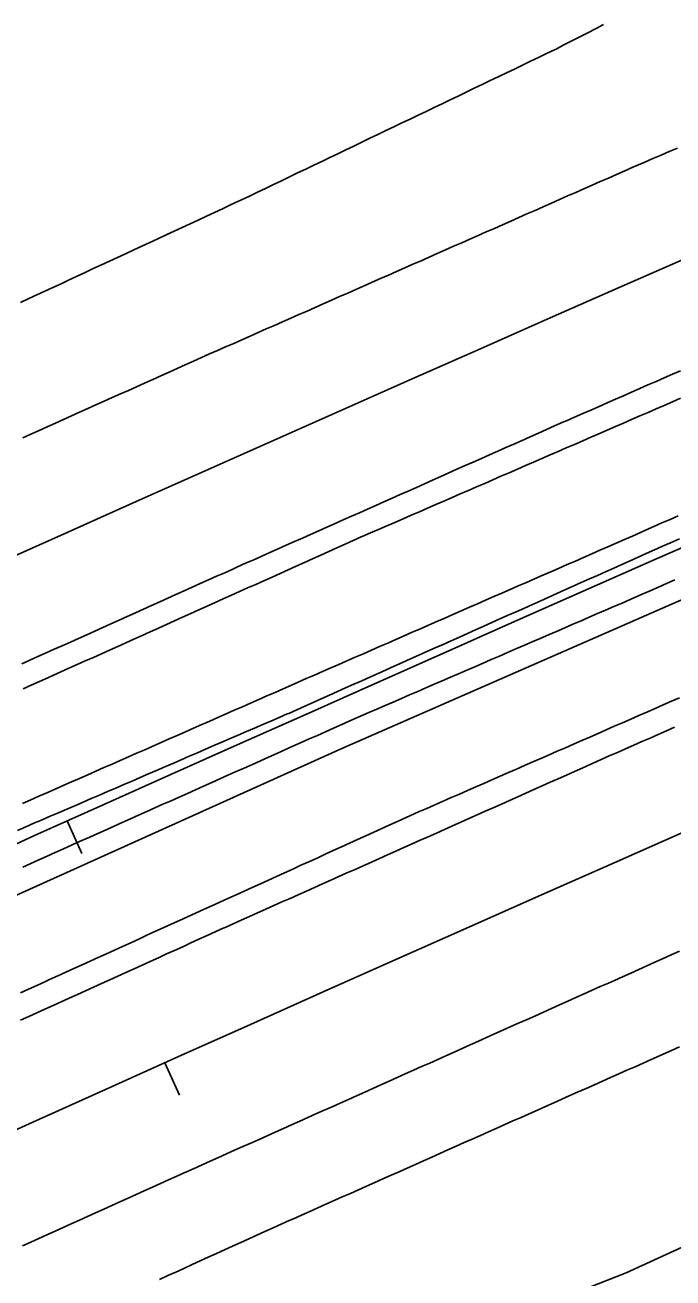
# Model space of a CAD drawing. Extents: x 1901471 to 1963503, y 756461 to 799997.
# Drawn here: x 1929243 to 1929315.8, y 772878.5 to 773019.3 of the extents above; entities that cross this region are included whole.
import ezdxf

# ---------------------------------------------------------------- set-up
doc = ezdxf.new("R2010")
doc.units = 0
for name, color, linetype in [('RD_EX_DR_ErosCtrl', 7, 'Continuous'), ('RD_EX_Fence_Other', 7, 'Continuous'), ('RD_EX_H2O', 7, 'Continuous'), ('RD_EX_Road', 7, 'Continuous'), ('RD_EX_VEG', 7, 'Continuous'), ('RD_HC_Cl', 7, 'Continuous'), ('RD_HC_Data_Tic', 7, 'Continuous')]:
    doc.layers.add(name, color=color, linetype=linetype)

msp = doc.modelspace()

# ---------------------------------------------------------------- linework, layer by layer
at = {"layer": 'RD_EX_DR_ErosCtrl'}
for points in [[(1929242.7, 772931.82), (1929243.62, 772932.22), (1929244.53, 772932.63), (1929245.45, 772933.03), (1929246.36, 772933.43), (1929246.36, 772933.43), (1929247.28, 772933.83), (1929248.19, 772934.24), (1929249.11, 772934.64), (1929250.02, 772935.04), (1929250.94, 772935.45), (1929251.85, 772935.85), (1929252.77, 772936.25), (1929253.68, 772936.65), (1929254.6, 772937.06), (1929255.51, 772937.46), (1929256.43, 772937.86), (1929257.34, 772938.27), (1929258.26, 772938.67), (1929259.17, 772939.07), (1929260.09, 772939.47), (1929261, 772939.88), (1929261.92, 772940.28), (1929262.83, 772940.68), (1929263.75, 772941.08), (1929264.66, 772941.49), (1929265.58, 772941.89), (1929266.49, 772942.29), (1929267.41, 772942.7), (1929268.32, 772943.1), (1929269.24, 772943.5), (1929270.15, 772943.9), (1929271.07, 772944.31), (1929271.98, 772944.71), (1929272.9, 772945.11), (1929273.66, 772945.45), (1929274.57, 772945.85), (1929275.49, 772946.25), (1929276.4, 772946.65), (1929277.32, 772947.05), (1929278.24, 772947.45), (1929279.15, 772947.85), (1929280.07, 772948.25), (1929280.99, 772948.65), (1929281.9, 772949.05), (1929282.82, 772949.45), (1929283.73, 772949.85), (1929284.65, 772950.25), (1929285.57, 772950.65), (1929286.48, 772951.05), (1929287.4, 772951.45), (1929288.32, 772951.85), (1929289.23, 772952.25), (1929290.15, 772952.65), (1929291.06, 772953.05), (1929291.98, 772953.45), (1929292.9, 772953.86), (1929293.81, 772954.26), (1929294.73, 772954.66), (1929295.65, 772955.06), (1929296.56, 772955.46), (1929297.48, 772955.86), (1929298.39, 772956.26), (1929299.31, 772956.66), (1929300.23, 772957.06), (1929301.14, 772957.46), (1929302.06, 772957.86), (1929302.98, 772958.26), (1929303.89, 772958.66), (1929304.81, 772959.06), (1929304.81, 772959.06), (1929305.72, 772959.46), (1929306.64, 772959.86), (1929307.56, 772960.26), (1929308.47, 772960.66), (1929309.39, 772961.06), (1929310.31, 772961.46), (1929311.22, 772961.86), (1929312.14, 772962.26), (1929312.7, 772962.51), (1929313.61, 772962.92), (1929314.53, 772963.33), (1929315.44, 772963.74), (1929316.35, 772964.15)], [(1929315.97, 772956.93), (1929315.05, 772956.52), (1929314.13, 772956.12), (1929313.22, 772955.72), (1929312.3, 772955.32), (1929311.39, 772954.92), (1929310.96, 772954.73), (1929310.05, 772954.34), (1929309.13, 772953.94), (1929308.21, 772953.54), (1929307.29, 772953.15), (1929306.37, 772952.75), (1929305.46, 772952.35), (1929304.54, 772951.96), (1929303.62, 772951.56), (1929302.7, 772951.16), (1929301.79, 772950.76), (1929300.87, 772950.37), (1929299.95, 772949.97), (1929299.03, 772949.57), (1929298.11, 772949.18), (1929297.2, 772948.78), (1929296.28, 772948.38), (1929295.36, 772947.99), (1929294.44, 772947.59), (1929293.52, 772947.19), (1929292.61, 772946.8), (1929291.69, 772946.4), (1929290.77, 772946), (1929289.85, 772945.61), (1929288.94, 772945.21), (1929288.02, 772944.81), (1929287.1, 772944.41), (1929286.18, 772944.02), (1929285.26, 772943.62), (1929284.35, 772943.22), (1929283.43, 772942.83), (1929282.51, 772942.43), (1929281.59, 772942.03), (1929280.68, 772941.64), (1929280.39, 772941.51), (1929279.47, 772941.1), (1929278.56, 772940.7), (1929277.65, 772940.29), (1929276.74, 772939.88), (1929275.82, 772939.47), (1929274.91, 772939.07), (1929274, 772938.66), (1929273.08, 772938.25), (1929272.17, 772937.84), (1929271.26, 772937.43), (1929270.35, 772937.03), (1929269.43, 772936.62), (1929268.52, 772936.21), (1929267.61, 772935.8), (1929266.69, 772935.4), (1929265.78, 772934.99), (1929264.87, 772934.58), (1929263.95, 772934.17), (1929263.04, 772933.77), (1929262.13, 772933.36), (1929261.22, 772932.95), (1929260.3, 772932.54), (1929259.39, 772932.13), (1929258.48, 772931.73), (1929258.48, 772931.73), (1929257.56, 772931.32), (1929256.65, 772930.91), (1929255.74, 772930.5), (1929254.83, 772930.1), (1929253.91, 772929.69), (1929253, 772929.28), (1929252.09, 772928.87), (1929251.17, 772928.47), (1929250.26, 772928.06), (1929249.35, 772927.65), (1929248.43, 772927.24), (1929248.2, 772927.14), (1929247.29, 772926.72), (1929246.37, 772926.31), (1929245.46, 772925.9), (1929244.55, 772925.48), (1929243.64, 772925.07), (1929242.73, 772924.66)]]:
    msp.add_lwpolyline(points, dxfattribs=at)
at = {"layer": 'RD_EX_Fence_Other'}
msp.add_lwpolyline([(1929453.99, 773013.49), (1929412.77, 772996.52), (1929365.54, 772976.46), (1929321.78, 772956.9), (1929278.58, 772938), (1929242.37, 772921.66), (1929193.01, 772899.52), (1929145.79, 772878.08), (1929093.85, 772854.28), (1929052.45, 772835.2), (1929005.86, 772812.62), (1928965.16, 772793.26), (1928917.87, 772770.09), (1928867.58, 772745.7)], dxfattribs=at)
at = {"layer": 'RD_EX_H2O'}
msp.add_lwpolyline([(1929242.15, 772928.8), (1929243.07, 772929.2), (1929243.99, 772929.6), (1929244.91, 772929.99), (1929245.82, 772930.39), (1929246.74, 772930.78), (1929247.66, 772931.18), (1929247.66, 772931.18), (1929248.58, 772931.58), (1929249.5, 772931.97), (1929250.41, 772932.37), (1929251.33, 772932.77), (1929252.25, 772933.16), (1929253.17, 772933.56), (1929254.08, 772933.96), (1929255, 772934.35), (1929255.92, 772934.75), (1929256.84, 772935.14), (1929257.76, 772935.54), (1929258.67, 772935.94), (1929259.59, 772936.33), (1929260.51, 772936.73), (1929261.43, 772937.13), (1929262.34, 772937.52), (1929263.26, 772937.92), (1929264.18, 772938.32), (1929265.1, 772938.71), (1929266.02, 772939.11), (1929266.93, 772939.51), (1929267.85, 772939.9), (1929268.77, 772940.3), (1929269.69, 772940.69), (1929270.6, 772941.09), (1929271.52, 772941.49), (1929272.44, 772941.88), (1929272.6, 772941.95), (1929273.52, 772942.36), (1929274.43, 772942.77), (1929275.34, 772943.18), (1929276.26, 772943.59), (1929277.17, 772943.99), (1929278.08, 772944.4), (1929278.99, 772944.81), (1929279.91, 772945.22), (1929280.82, 772945.62), (1929281.73, 772946.03), (1929282.65, 772946.44), (1929283.56, 772946.85), (1929284.47, 772947.26), (1929285.39, 772947.66), (1929286.3, 772948.07), (1929287.21, 772948.48), (1929288.12, 772948.89), (1929289.04, 772949.29), (1929289.95, 772949.7), (1929290.86, 772950.11), (1929291.78, 772950.52), (1929292.69, 772950.93), (1929293.6, 772951.33), (1929294.51, 772951.74), (1929295.43, 772952.15), (1929296.34, 772952.56), (1929297.25, 772952.96), (1929298.17, 772953.37), (1929299.08, 772953.78), (1929299.99, 772954.19), (1929300.91, 772954.6), (1929301.82, 772955), (1929302.73, 772955.41), (1929303.64, 772955.82), (1929304.56, 772956.23), (1929305.47, 772956.64), (1929305.47, 772956.64), (1929306.38, 772957.04), (1929307.3, 772957.45), (1929308.21, 772957.86), (1929309.12, 772958.27), (1929310.04, 772958.67), (1929310.95, 772959.08), (1929311.86, 772959.49), (1929312.77, 772959.9), (1929313.69, 772960.31), (1929314.6, 772960.71), (1929315.51, 772961.12), (1929316.51, 772961.57)], dxfattribs=at)
at = {"layer": 'RD_EX_Road'}
for points in [[(1929307.97, 773019.31), (1929307.08, 773018.85), (1929306.19, 773018.4), (1929305.3, 773017.94), (1929304.41, 773017.48), (1929303.53, 773017.03), (1929302.64, 773016.57), (1929302.47, 773016.48), (1929301.56, 773016.05), (1929300.66, 773015.62), (1929299.76, 773015.19), (1929298.86, 773014.75), (1929297.96, 773014.32), (1929297.06, 773013.89), (1929296.15, 773013.46), (1929295.25, 773013.02), (1929294.35, 773012.59), (1929293.45, 773012.16), (1929292.55, 773011.73), (1929291.65, 773011.29), (1929290.74, 773010.86), (1929289.84, 773010.43), (1929288.94, 773010), (1929288.04, 773009.56), (1929287.14, 773009.13), (1929286.24, 773008.7), (1929285.33, 773008.27), (1929284.43, 773007.84), (1929283.53, 773007.4), (1929282.63, 773006.97), (1929281.73, 773006.54), (1929281.73, 773006.54), (1929280.83, 773006.11), (1929279.92, 773005.67), (1929279.02, 773005.24), (1929278.12, 773004.81), (1929277.22, 773004.38), (1929276.32, 773003.94), (1929275.42, 773003.51), (1929274.51, 773003.08), (1929273.61, 773002.65), (1929272.71, 773002.21), (1929271.81, 773001.78), (1929270.91, 773001.35), (1929270.01, 773000.92), (1929269.1, 773000.49), (1929268.2, 773000.05), (1929267.3, 772999.62), (1929266.98, 772999.47), (1929266.08, 772999.05), (1929265.17, 772998.63), (1929264.26, 772998.21), (1929263.36, 772997.79), (1929262.45, 772997.36), (1929261.54, 772996.94), (1929260.63, 772996.52), (1929259.73, 772996.1), (1929258.82, 772995.68), (1929257.91, 772995.26), (1929257.01, 772994.84), (1929256.1, 772994.42), (1929255.19, 772994), (1929254.28, 772993.58), (1929253.38, 772993.16), (1929252.47, 772992.74), (1929251.56, 772992.32), (1929250.65, 772991.9), (1929249.75, 772991.48), (1929248.84, 772991.05), (1929247.93, 772990.63), (1929247.03, 772990.21), (1929246.12, 772989.79), (1929245.21, 772989.37), (1929244.3, 772988.95), (1929243.4, 772988.53), (1929242.49, 772988.11)], [(1929242.74, 772972.91), (1929243.65, 772973.32), (1929244.56, 772973.73), (1929245.47, 772974.14), (1929246.39, 772974.55), (1929247.3, 772974.96), (1929248.21, 772975.36), (1929249.12, 772975.77), (1929250.04, 772976.18), (1929250.95, 772976.59), (1929251.86, 772977), (1929252.77, 772977.41), (1929253.69, 772977.82), (1929254.6, 772978.23), (1929255.51, 772978.64), (1929256.42, 772979.05), (1929257.33, 772979.45), (1929258.25, 772979.86), (1929259.16, 772980.27), (1929260.07, 772980.68), (1929260.98, 772981.09), (1929261.9, 772981.5), (1929262.81, 772981.91), (1929263.72, 772982.32), (1929264.6, 772982.71), (1929265.52, 772983.11), (1929266.43, 772983.51), (1929267.35, 772983.92), (1929268.26, 772984.32), (1929269.18, 772984.72), (1929270.09, 772985.13), (1929271.01, 772985.53), (1929271.92, 772985.93), (1929272.84, 772986.34), (1929273.75, 772986.74), (1929274.67, 772987.14), (1929275.58, 772987.55), (1929276.49, 772987.95), (1929277.41, 772988.35), (1929278.32, 772988.76), (1929279.24, 772989.16), (1929280.15, 772989.56), (1929281.07, 772989.97), (1929281.98, 772990.37), (1929282.9, 772990.78), (1929283.81, 772991.18), (1929284.73, 772991.58), (1929285.64, 772991.99), (1929286.56, 772992.39), (1929287.47, 772992.79), (1929288.39, 772993.2), (1929289.3, 772993.6), (1929290.22, 772994), (1929291.13, 772994.41), (1929292.05, 772994.81), (1929292.96, 772995.21), (1929293.88, 772995.62), (1929294.79, 772996.02), (1929295.71, 772996.42), (1929296.62, 772996.83), (1929297.54, 772997.23), (1929298.45, 772997.63), (1929299.37, 772998.04), (1929300.28, 772998.44), (1929301.2, 772998.85), (1929302.11, 772999.25), (1929303.03, 772999.65), (1929303.94, 773000.06), (1929304.86, 773000.46), (1929305.77, 773000.86), (1929306.69, 773001.27), (1929307.6, 773001.67), (1929308.52, 773002.07), (1929309.43, 773002.48), (1929310.35, 773002.88), (1929311.26, 773003.28), (1929312.18, 773003.69), (1929312.6, 773003.87), (1929313.52, 773004.26), (1929314.44, 773004.66), (1929315.36, 773005.05), (1929316.28, 773005.45)], [(1929242.61, 772947.5), (1929243.52, 772947.91), (1929244.43, 772948.32), (1929245.35, 772948.73), (1929246.26, 772949.14), (1929247.17, 772949.55), (1929248.08, 772949.96), (1929248.99, 772950.37), (1929249.91, 772950.78), (1929250.82, 772951.19), (1929251.73, 772951.6), (1929252.64, 772952.01), (1929253.55, 772952.42), (1929254.47, 772952.83), (1929255.38, 772953.24), (1929256.29, 772953.65), (1929257.2, 772954.06), (1929258.11, 772954.47), (1929259.03, 772954.88), (1929259.94, 772955.29), (1929260.85, 772955.7), (1929261.76, 772956.11), (1929262.67, 772956.52), (1929263.58, 772956.93), (1929264.5, 772957.34), (1929265.41, 772957.75), (1929266.32, 772958.16), (1929266.85, 772958.4), (1929267.76, 772958.8), (1929268.67, 772959.21), (1929269.59, 772959.61), (1929270.5, 772960.02), (1929271.41, 772960.43), (1929272.33, 772960.83), (1929273.24, 772961.24), (1929274.16, 772961.64), (1929275.07, 772962.05), (1929275.98, 772962.46), (1929276.9, 772962.86), (1929277.81, 772963.27), (1929278.72, 772963.67), (1929279.64, 772964.08), (1929280.55, 772964.49), (1929281.46, 772964.89), (1929282.38, 772965.3), (1929283.29, 772965.71), (1929284.21, 772966.11), (1929285.12, 772966.52), (1929286.03, 772966.92), (1929286.95, 772967.33), (1929287.86, 772967.74), (1929288.77, 772968.14), (1929289.69, 772968.55), (1929290.6, 772968.95), (1929291.51, 772969.36), (1929292.43, 772969.77), (1929293.34, 772970.17), (1929294.26, 772970.58), (1929295.17, 772970.98), (1929296.08, 772971.39), (1929297, 772971.8), (1929297.91, 772972.2), (1929298.82, 772972.61), (1929299.74, 772973.01), (1929300.65, 772973.42), (1929301.56, 772973.83), (1929302.48, 772974.23), (1929303.39, 772974.64), (1929303.81, 772974.82), (1929304.72, 772975.22), (1929305.64, 772975.62), (1929306.55, 772976.02), (1929307.47, 772976.43), (1929308.38, 772976.83), (1929309.3, 772977.23), (1929310.22, 772977.63), (1929311.13, 772978.03), (1929312.05, 772978.44), (1929312.96, 772978.84), (1929313.88, 772979.24), (1929314.79, 772979.64), (1929315.71, 772980.04), (1929316.63, 772980.44)], [(1929242.76, 772944.7), (1929243.68, 772945.11), (1929244.59, 772945.52), (1929245.19, 772945.78), (1929246.1, 772946.19), (1929247.01, 772946.6), (1929247.92, 772947.01), (1929248.84, 772947.42), (1929249.75, 772947.83), (1929250.66, 772948.24), (1929251.57, 772948.65), (1929252.49, 772949.06), (1929253.4, 772949.47), (1929254.31, 772949.88), (1929255.22, 772950.29), (1929256.13, 772950.7), (1929257.05, 772951.11), (1929257.96, 772951.52), (1929258.87, 772951.93), (1929259.78, 772952.34), (1929260.69, 772952.75), (1929261.61, 772953.16), (1929262.52, 772953.57), (1929263.43, 772953.98), (1929264.34, 772954.39), (1929265.25, 772954.8), (1929266.17, 772955.21), (1929267.08, 772955.62), (1929267.99, 772956.03), (1929268.9, 772956.44), (1929269.82, 772956.85), (1929270.73, 772957.26), (1929271.64, 772957.67), (1929272.55, 772958.08), (1929273.46, 772958.49), (1929274.38, 772958.9), (1929275.29, 772959.31), (1929276.2, 772959.72), (1929277.11, 772960.13), (1929278.02, 772960.54), (1929278.94, 772960.95), (1929279.85, 772961.36), (1929280.76, 772961.77), (1929280.86, 772961.81), (1929281.78, 772962.21), (1929282.7, 772962.61), (1929283.61, 772963), (1929284.53, 772963.4), (1929285.45, 772963.8), (1929286.36, 772964.2), (1929287.28, 772964.6), (1929288.2, 772965), (1929289.12, 772965.39), (1929290.03, 772965.79), (1929290.95, 772966.19), (1929291.87, 772966.59), (1929292.79, 772966.99), (1929293.7, 772967.39), (1929294.62, 772967.78), (1929295.54, 772968.18), (1929296.45, 772968.58), (1929297.37, 772968.98), (1929298.29, 772969.38), (1929299.21, 772969.77), (1929300.12, 772970.17), (1929301.04, 772970.57), (1929301.96, 772970.97), (1929302.88, 772971.37), (1929303.79, 772971.77), (1929304.71, 772972.16), (1929305.63, 772972.56), (1929306.54, 772972.96), (1929307.46, 772973.36), (1929308.38, 772973.76), (1929309.3, 772974.16), (1929310.21, 772974.55), (1929311.13, 772974.95), (1929312.05, 772975.35), (1929312.97, 772975.75), (1929313.88, 772976.15), (1929314.8, 772976.54), (1929315.72, 772976.94), (1929316.63, 772977.34)], [(1929242.47, 772910.56), (1929243.38, 772910.97), (1929244.29, 772911.39), (1929245.2, 772911.8), (1929245.75, 772912.05), (1929246.66, 772912.47), (1929247.57, 772912.88), (1929248.48, 772913.29), (1929249.39, 772913.71), (1929250.3, 772914.12), (1929251.21, 772914.54), (1929252.12, 772914.95), (1929253.03, 772915.36), (1929253.94, 772915.78), (1929254.85, 772916.19), (1929255.76, 772916.6), (1929256.67, 772917.02), (1929257.58, 772917.43), (1929258.49, 772917.84), (1929259.41, 772918.26), (1929260.32, 772918.67), (1929261.23, 772919.08), (1929262.14, 772919.5), (1929263.05, 772919.91), (1929263.96, 772920.33), (1929264.87, 772920.74), (1929265.78, 772921.15), (1929266.69, 772921.57), (1929267.6, 772921.98), (1929268.51, 772922.39), (1929269.42, 772922.81), (1929270.33, 772923.22), (1929271.24, 772923.63), (1929272.15, 772924.05), (1929273.06, 772924.46), (1929273.97, 772924.88), (1929274.88, 772925.29), (1929275.79, 772925.7), (1929276.7, 772926.12), (1929277.61, 772926.53), (1929278.52, 772926.94), (1929279.43, 772927.36), (1929280.34, 772927.77), (1929281.25, 772928.18), (1929282.16, 772928.6), (1929283.07, 772929.01), (1929283.98, 772929.43), (1929284.89, 772929.84), (1929285.8, 772930.25), (1929286.71, 772930.67), (1929287.2, 772930.88), (1929288.11, 772931.28), (1929289.03, 772931.68), (1929289.95, 772932.08), (1929290.86, 772932.48), (1929291.78, 772932.88), (1929292.69, 772933.28), (1929293.61, 772933.68), (1929294.53, 772934.08), (1929295.44, 772934.49), (1929296.36, 772934.89), (1929297.28, 772935.29), (1929298.19, 772935.69), (1929299.11, 772936.09), (1929300.02, 772936.49), (1929300.94, 772936.89), (1929301.86, 772937.29), (1929302.77, 772937.69), (1929303.69, 772938.09), (1929304.6, 772938.49), (1929305.52, 772938.89), (1929306.44, 772939.29), (1929307.35, 772939.7), (1929308.27, 772940.1), (1929309.18, 772940.5), (1929310.1, 772940.9), (1929311.02, 772941.3), (1929311.93, 772941.7), (1929312.85, 772942.1), (1929313.77, 772942.5), (1929314.68, 772942.9), (1929315.6, 772943.3), (1929316.51, 772943.7)], [(1929242.49, 772907.48), (1929243.4, 772907.89), (1929244.31, 772908.3), (1929245.22, 772908.72), (1929246.13, 772909.13), (1929247.04, 772909.54), (1929247.95, 772909.96), (1929248.86, 772910.37), (1929249.77, 772910.78), (1929250.68, 772911.2), (1929251.59, 772911.61), (1929252.5, 772912.02), (1929253.41, 772912.44), (1929254.32, 772912.85), (1929255.23, 772913.26), (1929256.14, 772913.68), (1929257.05, 772914.09), (1929257.96, 772914.5), (1929258.87, 772914.92), (1929259.78, 772915.33), (1929260.7, 772915.74), (1929261.61, 772916.16), (1929262.52, 772916.57), (1929263.43, 772916.98), (1929264.34, 772917.4), (1929265.25, 772917.81), (1929265.46, 772917.9), (1929266.37, 772918.31), (1929267.28, 772918.72), (1929268.2, 772919.13), (1929269.11, 772919.53), (1929270.02, 772919.94), (1929270.93, 772920.35), (1929271.85, 772920.76), (1929272.76, 772921.16), (1929273.67, 772921.57), (1929274.59, 772921.98), (1929275.5, 772922.39), (1929276.41, 772922.79), (1929277.33, 772923.2), (1929278.24, 772923.61), (1929279.15, 772924.02), (1929280.07, 772924.42), (1929280.98, 772924.83), (1929281.89, 772925.24), (1929282.8, 772925.65), (1929283.72, 772926.06), (1929284.63, 772926.46), (1929285.54, 772926.87), (1929286.46, 772927.28), (1929287.37, 772927.69), (1929288.28, 772928.09), (1929289.2, 772928.5), (1929290.11, 772928.91), (1929291.02, 772929.32), (1929291.94, 772929.72), (1929292.85, 772930.13), (1929293.76, 772930.54), (1929294.68, 772930.95), (1929295.59, 772931.35), (1929296.5, 772931.76), (1929297.41, 772932.17), (1929298.33, 772932.58), (1929299.24, 772932.98), (1929300.15, 772933.39), (1929301.07, 772933.8), (1929301.98, 772934.21), (1929302.89, 772934.61), (1929303.81, 772935.02), (1929304.72, 772935.43), (1929305.63, 772935.84), (1929306.55, 772936.24), (1929306.79, 772936.35), (1929307.71, 772936.76), (1929308.62, 772937.16), (1929309.54, 772937.57), (1929310.45, 772937.97), (1929311.37, 772938.37), (1929312.28, 772938.78), (1929313.2, 772939.18), (1929314.11, 772939.58), (1929315.03, 772939.99), (1929315.94, 772940.39)], [(1929316.49, 772915.22), (1929315.58, 772914.81), (1929314.67, 772914.4), (1929313.75, 772913.99), (1929312.84, 772913.59), (1929311.93, 772913.18), (1929311.02, 772912.77), (1929310.1, 772912.36), (1929309.19, 772911.95), (1929308.52, 772911.66), (1929307.61, 772911.25), (1929306.7, 772910.84), (1929305.78, 772910.43), (1929304.87, 772910.02), (1929303.96, 772909.62), (1929303.04, 772909.21), (1929302.13, 772908.8), (1929301.22, 772908.39), (1929300.31, 772907.98), (1929299.39, 772907.57), (1929298.48, 772907.17), (1929297.57, 772906.76), (1929296.66, 772906.35), (1929295.74, 772905.94), (1929294.83, 772905.53), (1929293.92, 772905.12), (1929293, 772904.72), (1929292.09, 772904.31), (1929291.18, 772903.9), (1929290.27, 772903.49), (1929289.35, 772903.08), (1929288.44, 772902.67), (1929287.53, 772902.27), (1929286.61, 772901.86), (1929285.7, 772901.45), (1929284.79, 772901.04), (1929283.88, 772900.63), (1929282.96, 772900.22), (1929282.05, 772899.82), (1929281.14, 772899.41), (1929280.23, 772899), (1929279.31, 772898.59), (1929278.4, 772898.18), (1929277.49, 772897.77), (1929276.57, 772897.37), (1929275.66, 772896.96), (1929274.75, 772896.55), (1929273.84, 772896.14), (1929272.92, 772895.73), (1929272.01, 772895.32), (1929271.1, 772894.92), (1929270.18, 772894.51), (1929269.27, 772894.1), (1929268.36, 772893.69), (1929267.45, 772893.28), (1929266.53, 772892.87), (1929265.62, 772892.47), (1929264.71, 772892.06), (1929263.79, 772891.65), (1929262.88, 772891.24), (1929261.97, 772890.83), (1929261.06, 772890.42), (1929260.94, 772890.37), (1929260.03, 772889.96), (1929259.11, 772889.55), (1929258.2, 772889.14), (1929257.29, 772888.73), (1929256.38, 772888.31), (1929255.47, 772887.9), (1929254.56, 772887.49), (1929253.65, 772887.08), (1929252.74, 772886.67), (1929251.82, 772886.26), (1929250.91, 772885.85), (1929250, 772885.44), (1929249.09, 772885.03), (1929248.18, 772884.62), (1929247.27, 772884.21), (1929246.36, 772883.79), (1929245.44, 772883.38), (1929244.53, 772882.97), (1929243.62, 772882.56), (1929242.71, 772882.15)], [(1929258.1, 772878.37), (1929259.01, 772878.79), (1929259.93, 772879.2), (1929260.84, 772879.61), (1929261.75, 772880.03), (1929262.66, 772880.44), (1929263.57, 772880.85), (1929264.48, 772881.27), (1929265.39, 772881.68), (1929266.3, 772882.09), (1929267.21, 772882.51), (1929268.12, 772882.92), (1929269.03, 772883.33), (1929269.94, 772883.74), (1929270.85, 772884.16), (1929271.76, 772884.57), (1929272.67, 772884.98), (1929273.13, 772885.19), (1929274.05, 772885.6), (1929274.96, 772886), (1929275.87, 772886.41), (1929276.79, 772886.81), (1929277.7, 772887.22), (1929278.62, 772887.63), (1929279.53, 772888.03), (1929280.44, 772888.44), (1929281.36, 772888.85), (1929282.27, 772889.25), (1929283.18, 772889.66), (1929284.1, 772890.07), (1929285.01, 772890.47), (1929285.92, 772890.88), (1929286.84, 772891.29), (1929287.75, 772891.69), (1929288.67, 772892.1), (1929289.58, 772892.51), (1929290.49, 772892.91), (1929291.41, 772893.32), (1929292.32, 772893.73), (1929293.23, 772894.13), (1929294.15, 772894.54), (1929295.06, 772894.95), (1929295.97, 772895.35), (1929296.89, 772895.76), (1929297.8, 772896.17), (1929298.71, 772896.57), (1929299.63, 772896.98), (1929300.54, 772897.38), (1929301.46, 772897.79), (1929302.37, 772898.2), (1929303.28, 772898.6), (1929304.2, 772899.01), (1929305.11, 772899.42), (1929306.02, 772899.82), (1929306.94, 772900.23), (1929307.85, 772900.64), (1929308.76, 772901.04), (1929309.68, 772901.45), (1929310.59, 772901.86), (1929311.51, 772902.26), (1929312.42, 772902.67), (1929313.33, 772903.08), (1929314.25, 772903.48), (1929314.68, 772903.68), (1929315.6, 772904.08), (1929316.51, 772904.49)]]:
    msp.add_lwpolyline(points, dxfattribs=at)
at = {"layer": 'RD_EX_VEG'}
msp.add_lwpolyline([(1929262.95, 772860.44), (1929310.52, 772879.1), (1929367.04, 772905.02), (1929398.27, 772920.86), (1929437.81, 772936.88), (1929465.94, 772947.56), (1929487.62, 772954.19), (1929499.96, 772956.29), (1929508.27, 772952.54), (1929513.57, 772944.7), (1929516.66, 772921.12), (1929516.16, 772878.35)], dxfattribs=at)
at = {"layer": 'RD_HC_Cl'}
for centre, radius, start, end in [((1933934.02, 762479.74), 11482.38, 112.01316, 122.84589), ((1933920.67, 762509.14), 11420.5, 112.014247, 122.846378), ((1933910.03, 762523.4), 11373.86, 112.013249, 123.541888)]:
    msp.add_arc(centre, radius, start, end, dxfattribs=at)
at = {"layer": 'RD_HC_Data_Tic'}
for p, q in [((1929247.72, 772929.87), (1929249.35, 772926.22)), ((1929258.69, 772902.7), (1929260.33, 772899.05))]:
    msp.add_line(p, q, dxfattribs=at)

doc.saveas('drawing.dxf')
